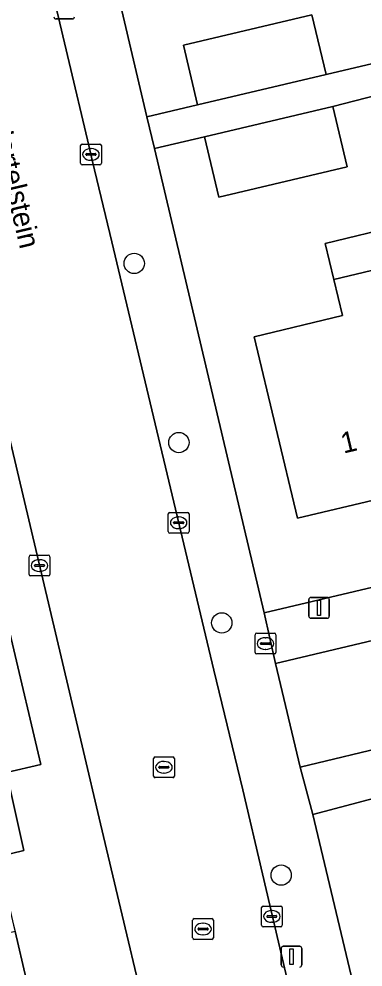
# Model space of a CAD drawing. Extents: x 158031 to 159244, y 380104 to 381214.
# Drawn here: x 158972.81 to 158989.39, y 380795.98 to 380841.63 of the extents above; entities that cross this region are included whole.
import ezdxf

# ---------------------------------------------------------------- set-up
doc = ezdxf.new("R2010")
doc.units = 0
for name, color, linetype in [('IMGEO_Boom', 7, 'Continuous'), ('IMGEO_Brandkraan', 7, 'Continuous'), ('IMGEO_Erf', 7, 'Continuous'), ('IMGEO_Kolk', 7, 'Continuous'), ('IMGEO_Lichtmast', 7, 'Continuous'), ('IMGEO_Openbare_ruimte_label', 7, 'Continuous'), ('IMGEO_Pand', 7, 'Continuous'), ('IMGEO_Pand_nummerreeks', 7, 'Continuous'), ('IMGEO_Rijbaan_lokaal_open', 7, 'Continuous'), ('IMGEO_Rioolput', 7, 'Continuous'), ('IMGEO_Voetpad_open', 7, 'Continuous')]:
    doc.layers.add(name, color=color, linetype=linetype)

msp = doc.modelspace()

# ---------------------------------------------------------------- linework, layer by layer
at = {"layer": 'IMGEO_Boom'}
for centre in [(158978.365, 380829.861), (158980.516, 380821.234), (158982.583, 380812.547), (158985.445, 380800.402)]:
    msp.add_circle(centre, 0.489, dxfattribs=at)
at = {"layer": 'IMGEO_Brandkraan'}
for p, q in [((158984.265, 380812.053), (158985.117, 380812.053)), ((158984.19, 380811.127), (158984.19, 380811.979)), ((158984.449, 380811.547), (158984.449, 380811.559)), ((158984.492, 380811.596), (158984.89, 380811.596)), ((158984.678, 380811.833), (158984.703, 380811.833)), ((158984.933, 380811.559), (158984.933, 380811.547)), ((158985.191, 380811.979), (158985.191, 380811.127)), ((158984.887, 380811.51), (158984.489, 380811.51)), ((158984.701, 380811.273), (158984.676, 380811.273)), ((158985.117, 380811.053), (158984.265, 380811.053))]:
    msp.add_line(p, q, dxfattribs=at)
for points in [[(158984.265, 380812.053), (158985.117, 380812.053)], [(158984.19, 380811.127), (158984.19, 380811.979)], [(158985.191, 380811.979), (158985.191, 380811.127)], [(158985.117, 380811.053), (158984.265, 380811.053)]]:
    msp.add_lwpolyline(points, dxfattribs=at)
for centre, radius, start, end in [((158984.267, 380811.977), 0.0765, 91.552, 178.448), ((158984.267, 380811.977), 0.0765, 91.552, 178.448), ((158985.115, 380811.977), 0.0765, 1.552, 88.448), ((158985.115, 380811.977), 0.0765, 1.552, 88.448), ((158984.489, 380811.556), 0.0403, 85.8775, 175.7526), ((158984.894, 380811.558), 0.0386, 1.7309, 96.639), ((158984.267, 380811.129), 0.0765, 181.552, 268.448), ((158984.267, 380811.129), 0.0765, 181.552, 268.448), ((158984.486, 380811.546), 0.0366, 178.938, 274.7102), ((158984.89, 380811.553), 0.043, 264.8664, 352.4533), ((158985.115, 380811.129), 0.0765, 271.552, 358.448), ((158985.115, 380811.129), 0.0765, 271.552, 358.448)]:
    msp.add_arc(centre, radius, start, end, dxfattribs=at)
for centre, major_axis, ratio, start_param, end_param in [((158984.677, 380811.553), (-0.387, 0.002), 0.722429, 4.712389, 7.853982), ((158984.702, 380811.553), (-0.39, 0.002), 0.717154, 1.570796, 4.712389)]:
    msp.add_ellipse(centre, major_axis=major_axis, ratio=ratio, start_param=start_param, end_param=end_param, dxfattribs=at)
at = {"layer": 'IMGEO_Erf'}
for points in [[(158940.713, 380796.274), (158948.187, 380798.028), (158947.885, 380799.619), (158948.489, 380799.76), (158946.996, 380805.9), (158946.403, 380808.34), (158944.208, 380807.806), (158943.426, 380811.019), (158945.621, 380811.553), (158943.887, 380818.681), (158944.913, 380818.93), (158949.517, 380800.001), (158954.485, 380801.164), (158955.404, 380797.381), (158971.678, 380801.261), (158971.781, 380801.286), (158973.047, 380801.587), (158972.216, 380805.341), (158973.869, 380805.732), (158958.127, 380872.491)], [(158977.119, 380844.778), (158978.979, 380836.913), (158981.419, 380837.49), (158980.737, 380840.373), (158986.929, 380841.838), (158987.611, 380838.954), (159022.598, 380847.208)], [(159000.349, 380840.606), (158987.937, 380837.42), (158988.624, 380834.517), (158982.44, 380833.054), (158981.753, 380835.957), (158979.34, 380835.386), (158984.628, 380813.034), (159000, 380816.657)], [(158990.161, 380818.525), (158986.239, 380817.586), (158984.147, 380826.327), (158988.405, 380827.346), (158987.989, 380829.085), (158987.573, 380830.823), (158991.154, 380831.68)], [(159002.691, 380757.31), (159001.302, 380763.192), (159000.008, 380768.669), (158999.911, 380769.076), (158998.511, 380774.959), (158997.209, 380774.654), (158995.811, 380780.529), (158994.411, 380786.409), (158993.011, 380792.29), (158991.611, 380798.17), (158990.181, 380804.179), (158986.975, 380803.324), (158998.916, 380753.162)]]:
    msp.add_lwpolyline(points, dxfattribs=at)
at = {"layer": 'IMGEO_Kolk'}
for p, q in [((158975.779, 380834.682), (158975.779, 380835.534)), ((158975.854, 380835.608), (158976.706, 380835.608)), ((158976.267, 380835.388), (158976.292, 380835.388)), ((158976.78, 380835.534), (158976.78, 380834.682)), ((158976.038, 380835.102), (158976.038, 380835.114)), ((158976.476, 380835.065), (158976.078, 380835.065)), ((158976.081, 380835.151), (158976.479, 380835.151)), ((158976.522, 380835.114), (158976.522, 380835.102)), ((158976.706, 380834.608), (158975.854, 380834.608)), ((158976.29, 380834.828), (158976.265, 380834.828)), ((158980.004, 380816.945), (158980.004, 380817.797)), ((158980.079, 380817.871), (158980.931, 380817.871)), ((158980.492, 380817.651), (158980.517, 380817.651)), ((158981.005, 380817.797), (158981.005, 380816.945)), ((158980.263, 380817.365), (158980.263, 380817.377)), ((158980.701, 380817.328), (158980.303, 380817.328)), ((158980.306, 380817.414), (158980.704, 380817.414)), ((158980.515, 380817.091), (158980.49, 380817.091)), ((158980.747, 380817.377), (158980.747, 380817.365)), ((158980.931, 380816.871), (158980.079, 380816.871)), ((158973.297, 380814.884), (158973.297, 380815.736)), ((158973.372, 380815.81), (158974.224, 380815.81)), ((158974.298, 380815.736), (158974.298, 380814.884)), ((158973.556, 380815.304), (158973.556, 380815.316)), ((158973.994, 380815.267), (158973.596, 380815.267)), ((158973.599, 380815.353), (158973.997, 380815.353)), ((158973.785, 380815.59), (158973.81, 380815.59)), ((158974.04, 380815.316), (158974.04, 380815.304)), ((158974.224, 380814.81), (158973.372, 380814.81)), ((158973.808, 380815.03), (158973.783, 380815.03)), ((158984.499, 380797.986), (158984.499, 380798.838)), ((158984.574, 380798.912), (158985.426, 380798.912)), ((158985.5, 380798.838), (158985.5, 380797.986)), ((158984.758, 380798.406), (158984.758, 380798.418)), ((158985.196, 380798.369), (158984.798, 380798.369)), ((158984.801, 380798.455), (158985.199, 380798.455)), ((158984.987, 380798.692), (158985.012, 380798.692)), ((158985.242, 380798.418), (158985.242, 380798.406)), ((158985.426, 380797.912), (158984.574, 380797.912)), ((158985.01, 380798.132), (158984.985, 380798.132))]:
    msp.add_line(p, q, dxfattribs=at)
for points in [[(158975.779, 380834.682), (158975.779, 380835.534)], [(158975.854, 380835.608), (158976.706, 380835.608)], [(158976.78, 380835.534), (158976.78, 380834.682)], [(158976.706, 380834.608), (158975.854, 380834.608)], [(158980.004, 380816.945), (158980.004, 380817.797)], [(158980.079, 380817.871), (158980.931, 380817.871)], [(158981.005, 380817.797), (158981.005, 380816.945)], [(158980.931, 380816.871), (158980.079, 380816.871)], [(158973.297, 380814.884), (158973.297, 380815.736)], [(158973.372, 380815.81), (158974.224, 380815.81)], [(158974.298, 380815.736), (158974.298, 380814.884)], [(158974.224, 380814.81), (158973.372, 380814.81)], [(158984.499, 380797.986), (158984.499, 380798.838)], [(158984.574, 380798.912), (158985.426, 380798.912)], [(158985.5, 380798.838), (158985.5, 380797.986)], [(158985.426, 380797.912), (158984.574, 380797.912)]]:
    msp.add_lwpolyline(points, dxfattribs=at)
for centre, radius, start, end in [((158975.856, 380835.532), 0.0765, 91.552, 178.448), ((158975.856, 380835.532), 0.0765, 91.552, 178.448), ((158976.704, 380835.532), 0.0765, 1.552, 88.448), ((158976.704, 380835.532), 0.0765, 1.552, 88.448), ((158976.078, 380835.111), 0.0403, 85.8775, 175.7526), ((158976.075, 380835.101), 0.0366, 178.938, 274.7102), ((158976.479, 380835.108), 0.043, 264.8664, 352.4533), ((158976.483, 380835.113), 0.0386, 1.7309, 96.639), ((158975.856, 380834.684), 0.0765, 181.552, 268.448), ((158975.856, 380834.684), 0.0765, 181.552, 268.448), ((158976.704, 380834.684), 0.0765, 271.552, 358.448), ((158976.704, 380834.684), 0.0765, 271.552, 358.448), ((158980.081, 380817.795), 0.0765, 91.552, 178.448), ((158980.081, 380817.795), 0.0765, 91.552, 178.448), ((158980.929, 380817.795), 0.0765, 1.552, 88.448), ((158980.929, 380817.795), 0.0765, 1.552, 88.448), ((158980.303, 380817.374), 0.0403, 85.8775, 175.7526), ((158980.3, 380817.364), 0.0366, 178.938, 274.7102), ((158980.704, 380817.371), 0.043, 264.8664, 352.4533), ((158980.708, 380817.376), 0.0386, 1.7309, 96.639), ((158980.081, 380816.947), 0.0765, 181.552, 268.448), ((158980.081, 380816.947), 0.0765, 181.552, 268.448), ((158980.929, 380816.947), 0.0765, 271.552, 358.448), ((158980.929, 380816.947), 0.0765, 271.552, 358.448), ((158973.374, 380815.734), 0.0765, 91.552, 178.448), ((158973.374, 380815.734), 0.0765, 91.552, 178.448), ((158974.222, 380815.734), 0.0765, 1.552, 88.448), ((158974.222, 380815.734), 0.0765, 1.552, 88.448), ((158973.596, 380815.313), 0.0403, 85.8775, 175.7526), ((158973.593, 380815.303), 0.0366, 178.938, 274.7102), ((158973.997, 380815.31), 0.043, 264.8664, 352.4533), ((158974.001, 380815.315), 0.0386, 1.7309, 96.639), ((158973.374, 380814.886), 0.0765, 181.552, 268.448), ((158973.374, 380814.886), 0.0765, 181.552, 268.448), ((158974.222, 380814.886), 0.0765, 271.552, 358.448), ((158974.222, 380814.886), 0.0765, 271.552, 358.448), ((158984.576, 380798.836), 0.0765, 91.552, 178.448), ((158984.576, 380798.836), 0.0765, 91.552, 178.448), ((158985.424, 380798.836), 0.0765, 1.552, 88.448), ((158985.424, 380798.836), 0.0765, 1.552, 88.448), ((158984.798, 380798.415), 0.0403, 85.8775, 175.7526), ((158984.795, 380798.405), 0.0366, 178.938, 274.7102), ((158985.199, 380798.412), 0.043, 264.8664, 352.4533), ((158985.203, 380798.417), 0.0386, 1.7309, 96.639), ((158984.576, 380797.988), 0.0765, 181.552, 268.448), ((158984.576, 380797.988), 0.0765, 181.552, 268.448), ((158985.424, 380797.988), 0.0765, 271.552, 358.448), ((158985.424, 380797.988), 0.0765, 271.552, 358.448)]:
    msp.add_arc(centre, radius, start, end, dxfattribs=at)
for centre, major_axis, ratio, start_param, end_param in [((158976.266, 380835.108), (-0.387, 0.002), 0.722429, 4.712389, 7.853982), ((158976.291, 380835.108), (-0.39, 0.002), 0.717154, 1.570796, 4.712389), ((158980.491, 380817.371), (-0.387, 0.002), 0.722429, 4.712389, 7.853982), ((158980.516, 380817.371), (-0.39, 0.002), 0.717154, 1.570796, 4.712389), ((158973.784, 380815.31), (-0.387, 0.002), 0.722429, 4.712389, 7.853982), ((158973.809, 380815.31), (-0.39, 0.002), 0.717154, 1.570796, 4.712389), ((158984.986, 380798.412), (-0.387, 0.002), 0.722429, 4.712389, 7.853982), ((158985.011, 380798.412), (-0.39, 0.002), 0.717154, 1.570796, 4.712389)]:
    msp.add_ellipse(centre, major_axis=major_axis, ratio=ratio, start_param=start_param, end_param=end_param, dxfattribs=at)
at = {"layer": 'IMGEO_Lichtmast'}
for p, q in [((158975.384, 380841.631), (158974.594, 380841.631)), ((158974.594, 380841.631), (158975.384, 380841.631)), ((158986.774, 380812.872), (158986.774, 380813.672)), ((158986.774, 380813.672), (158986.774, 380812.872)), ((158986.874, 380813.772), (158987.664, 380813.772)), ((158987.664, 380813.772), (158986.874, 380813.772)), ((158987.764, 380813.672), (158987.764, 380812.872)), ((158987.764, 380812.872), (158987.764, 380813.672)), ((158987.664, 380812.772), (158986.874, 380812.772)), ((158986.874, 380812.772), (158987.664, 380812.772)), ((158985.548, 380796.976), (158986.338, 380796.976)), ((158986.338, 380796.976), (158985.548, 380796.976)), ((158985.448, 380796.076), (158985.448, 380796.876)), ((158985.448, 380796.876), (158985.448, 380796.076)), ((158986.438, 380796.876), (158986.438, 380796.076)), ((158986.438, 380796.076), (158986.438, 380796.876))]:
    msp.add_line(p, q, dxfattribs=at)
for points in [[(158987.194, 380813.647), (158987.344, 380813.647), (158987.344, 380812.897), (158987.194, 380812.897), (158987.194, 380813.647)], [(158985.868, 380796.851), (158986.018, 380796.851), (158986.018, 380796.101), (158985.868, 380796.101), (158985.868, 380796.851)]]:
    msp.add_lwpolyline(points, dxfattribs=at)
for centre, start, end in [((158974.594, 380841.731), 180, 270), ((158974.594, 380841.731), 180, 270), ((158975.384, 380841.731), 270, 0), ((158975.384, 380841.731), 270, 0), ((158986.874, 380813.672), 90, 180), ((158986.874, 380813.672), 90, 180), ((158987.664, 380813.672), 0, 90), ((158987.664, 380813.672), 360, 90), ((158986.874, 380812.872), 180, 270), ((158986.874, 380812.872), 180, 270), ((158987.664, 380812.872), 270, 0), ((158987.664, 380812.872), 270, 0), ((158985.548, 380796.876), 90, 180), ((158985.548, 380796.876), 90, 180), ((158986.338, 380796.876), 0, 90), ((158986.338, 380796.876), 360, 90), ((158985.548, 380796.076), 180, 270), ((158985.548, 380796.076), 180, 270), ((158986.338, 380796.076), 270, 0), ((158986.338, 380796.076), 270, 0)]:
    msp.add_arc(centre, 0.1, start, end, dxfattribs=at)
at = {"layer": 'IMGEO_Pand'}
for points in [[(158981.419, 380837.49), (158987.611, 380838.954), (158986.929, 380841.838), (158980.737, 380840.373)], [(158982.44, 380833.054), (158988.624, 380834.517), (158987.937, 380837.42), (158981.753, 380835.957)], [(158995.99, 380829.185), (158991.981, 380828.226), (158991.154, 380831.68), (158987.573, 380830.823), (158987.989, 380829.085), (158989.799, 380829.516), (158992.645, 380817.554), (158994.777, 380818.064), (158994.421, 380819.552), (158998.075, 380820.427)], [(158992.645, 380817.554), (158989.799, 380829.516), (158987.989, 380829.085), (158988.405, 380827.346), (158984.147, 380826.327), (158986.239, 380817.586), (158990.161, 380818.525), (158990.515, 380817.044)]]:
    msp.add_lwpolyline(points, close=True, dxfattribs=at)
at = {"layer": 'IMGEO_Rijbaan_lokaal_open'}
for points in [[(158975.857, 380806.621), (158976.744, 380802.874), (158977.707, 380798.806), (158978.777, 380794.288), (158980.567, 380786.712), (158987.383, 380788.323), (158983.603, 380804.517), (158982.196, 380810.267), (158977.283, 380830.892), (158976.361, 380834.761), (158976.112, 380835.81), (158975.231, 380839.527), (158972.996, 380848.953), (158966.187, 380847.324), (158969.267, 380834.448)], [(159045.366, 380819.656), (159044.226, 380824.483), (159035.495, 380822.448), (159014.56, 380817.568), (159000, 380814.112), (158985.175, 380810.592), (158986.357, 380805.607), (159000, 380808.879), (159012.95, 380811.984), (159017.906, 380813.172)], [(158968.953, 380785.819), (158968.257, 380788.75), (158967.561, 380791.68), (158973.685, 380793.135), (158972.621, 380797.69), (158960.647, 380794.835), (158961.523, 380791.161), (158966.918, 380769.141), (158968.417, 380769.502), (158972.591, 380770.505), (158972.434, 380771.167), (158971.738, 380774.097), (158971.042, 380777.028), (158970.345, 380779.958), (158969.649, 380782.889)]]:
    msp.add_lwpolyline(points, close=True, dxfattribs=at)
at = {"layer": 'IMGEO_Rioolput'}
for p, q in [((158979.371, 380806.096), (158980.223, 380806.096)), ((158979.296, 380805.17), (158979.296, 380806.022)), ((158979.598, 380805.639), (158979.996, 380805.639)), ((158979.784, 380805.876), (158979.809, 380805.876)), ((158980.297, 380806.022), (158980.297, 380805.17)), ((158979.555, 380805.59), (158979.555, 380805.602)), ((158979.993, 380805.553), (158979.595, 380805.553)), ((158979.807, 380805.316), (158979.782, 380805.316)), ((158980.039, 380805.602), (158980.039, 380805.59)), ((158980.223, 380805.096), (158979.371, 380805.096)), ((158981.18, 380797.381), (158981.18, 380798.233)), ((158981.255, 380798.307), (158982.107, 380798.307)), ((158981.668, 380798.087), (158981.693, 380798.087)), ((158982.181, 380798.233), (158982.181, 380797.381)), ((158981.439, 380797.801), (158981.439, 380797.813)), ((158981.877, 380797.764), (158981.479, 380797.764)), ((158981.482, 380797.85), (158981.88, 380797.85)), ((158981.691, 380797.527), (158981.666, 380797.527)), ((158981.923, 380797.813), (158981.923, 380797.801)), ((158982.107, 380797.307), (158981.255, 380797.307))]:
    msp.add_line(p, q, dxfattribs=at)
for points in [[(158979.371, 380806.096), (158980.223, 380806.096)], [(158979.296, 380805.17), (158979.296, 380806.022)], [(158980.297, 380806.022), (158980.297, 380805.17)], [(158980.223, 380805.096), (158979.371, 380805.096)], [(158981.18, 380797.381), (158981.18, 380798.233)], [(158981.255, 380798.307), (158982.107, 380798.307)], [(158982.181, 380798.233), (158982.181, 380797.381)], [(158982.107, 380797.307), (158981.255, 380797.307)]]:
    msp.add_lwpolyline(points, dxfattribs=at)
for centre, radius, start, end in [((158979.373, 380806.02), 0.0765, 91.552, 178.448), ((158979.373, 380806.02), 0.0765, 91.552, 178.448), ((158980.221, 380806.02), 0.0765, 1.552, 88.448), ((158980.221, 380806.02), 0.0765, 1.552, 88.448), ((158979.595, 380805.599), 0.0403, 85.8775, 175.7526), ((158980, 380805.601), 0.0386, 1.7309, 96.639), ((158979.373, 380805.172), 0.0765, 181.552, 268.448), ((158979.373, 380805.172), 0.0765, 181.552, 268.448), ((158979.592, 380805.589), 0.0366, 178.938, 274.7102), ((158979.996, 380805.596), 0.043, 264.8664, 352.4533), ((158980.221, 380805.172), 0.0765, 271.552, 358.448), ((158980.221, 380805.172), 0.0765, 271.552, 358.448), ((158981.257, 380798.231), 0.0765, 91.552, 178.448), ((158981.257, 380798.231), 0.0765, 91.552, 178.448), ((158982.105, 380798.231), 0.0765, 1.552, 88.448), ((158982.105, 380798.231), 0.0765, 1.552, 88.448), ((158981.479, 380797.81), 0.0403, 85.8775, 175.7526), ((158981.476, 380797.8), 0.0366, 178.938, 274.7102), ((158981.88, 380797.807), 0.043, 264.8664, 352.4533), ((158981.884, 380797.812), 0.0386, 1.7309, 96.639), ((158981.257, 380797.383), 0.0765, 181.552, 268.448), ((158981.257, 380797.383), 0.0765, 181.552, 268.448), ((158982.105, 380797.383), 0.0765, 271.552, 358.448), ((158982.105, 380797.383), 0.0765, 271.552, 358.448)]:
    msp.add_arc(centre, radius, start, end, dxfattribs=at)
for centre, major_axis, ratio, start_param, end_param in [((158979.783, 380805.596), (-0.387, 0.002), 0.722429, 4.712389, 7.853982), ((158979.808, 380805.596), (-0.39, 0.002), 0.717154, 1.570796, 4.712389), ((158981.667, 380797.807), (-0.387, 0.002), 0.722429, 4.712389, 7.853982), ((158981.692, 380797.807), (-0.39, 0.002), 0.717154, 1.570796, 4.712389)]:
    msp.add_ellipse(centre, major_axis=major_axis, ratio=ratio, start_param=start_param, end_param=end_param, dxfattribs=at)
at = {"layer": 'IMGEO_Voetpad_open'}
for points in [[(158958.127, 380872.491), (158973.869, 380805.732), (158972.216, 380805.341), (158973.047, 380801.587), (158971.781, 380801.286), (158972.549, 380797.994), (158972.621, 380797.69), (158973.685, 380793.135), (158974.169, 380793.26), (158975.854, 380793.695), (158981.421, 380770.258), (158981.433, 380770.208), (158984.909, 380755.576)], [(158972.996, 380848.953), (158975.231, 380839.527), (158976.112, 380835.81), (158976.361, 380834.761), (158977.283, 380830.892), (158982.196, 380810.267), (158983.603, 380804.517), (158987.383, 380788.323), (158987.993, 380785.713), (158990.161, 380776.424), (158995.706, 380753.219)], [(158987.528, 380757.242), (158984.322, 380770.816), (158983.433, 380774.576), (158981.183, 380784.104), (158980.567, 380786.712), (158978.777, 380794.288), (158977.707, 380798.806), (158976.744, 380802.874), (158975.857, 380806.621), (158969.267, 380834.448), (158966.187, 380847.324)], [(158986.975, 380803.324), (158986.357, 380805.607), (158985.175, 380810.592), (158984.628, 380813.034), (158979.34, 380835.386), (158978.979, 380836.913), (158977.119, 380844.778)], [(159079.886, 380822.099), (159071.878, 380820.309), (159062.14, 380818.004), (159057.036, 380816.752), (159056.908, 380816.703), (159051.862, 380815.466), (159014.269, 380806.426), (159012.95, 380811.984), (159000, 380808.879), (158986.357, 380805.607), (158986.975, 380803.324), (158990.181, 380804.179), (158998.937, 380806.263), (158998.986, 380806.058), (158999.998, 380806.299), (159000.518, 380806.426), (159006.991, 380807.985), (159009.891, 380808.675), (159011.342, 380802.57), (159011.384, 380802.398), (159012.892, 380802.757), (159077.288, 380818.09), (159080.957, 380818.765)], [(158998.916, 380753.162), (158986.975, 380803.324)]]:
    msp.add_lwpolyline(points, dxfattribs=at)
for points in [[(159000.349, 380840.606), (159003.592, 380841.278), (159023.027, 380845.887), (159031.553, 380847.896), (159031.228, 380849.251), (159028.72, 380848.657), (159022.598, 380847.208), (158987.611, 380838.954), (158981.419, 380837.49), (158978.979, 380836.913), (158979.34, 380835.386), (158981.753, 380835.957), (158987.937, 380837.42)], [(159035.495, 380822.448), (159034.928, 380824.881), (159000, 380816.657), (158984.628, 380813.034), (158985.175, 380810.592), (159000, 380814.112), (159014.56, 380817.568)]]:
    msp.add_lwpolyline(points, close=True, dxfattribs=at)

# ---------------------------------------------------------------- texts
at = {"layer": 'IMGEO_Openbare_ruimte_label'}
msp.add_text('Hartelstein', height=1, rotation=283.2996, dxfattribs=at).set_placement((158971.401, 380836.727))
at = {"layer": 'IMGEO_Pand_nummerreeks'}
msp.add_text('1', height=1, rotation=13.3233, dxfattribs=at).set_placement((158988.449, 380820.699))

doc.saveas('drawing.dxf')
